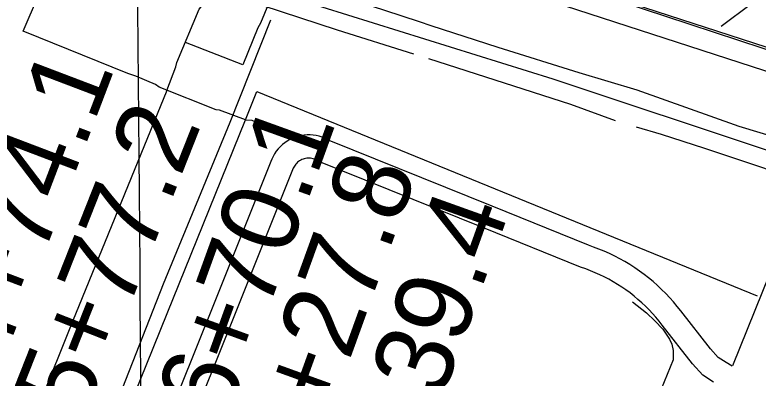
# Model space of a CAD drawing. Extents: x 3567028 to 3605064, y 510945 to 536587.
# Drawn here: x 3592142 to 3593099, y 521352 to 521820 of the extents above; entities that cross this region are included whole.
import ezdxf

# ---------------------------------------------------------------- set-up
doc = ezdxf.new("R2010")
doc.units = 0
for name, color, linetype in [('V-FLOD-BASE', 7, 'Continuous'), ('V-GRID-MAJR', 7, 'Continuous'), ('V-LEVE-TOET', 7, 'Continuous'), ('V-ROAD-CNTR', 7, 'Continuous'), ('V-RRAP-FSHR', 7, 'Continuous'), ('V-SURV-IDEN', 7, 'Continuous'), ('V-SURV-LINE', 7, 'Continuous'), ('V-TOPO-SHOR', 7, 'Continuous'), ('V-UTIL-LINE', 7, 'Continuous')]:
    doc.layers.add(name, color=color, linetype=linetype)

msp = doc.modelspace()

# ---------------------------------------------------------------- linework, layer by layer
at = {"layer": 'V-FLOD-BASE'}
msp.add_lwpolyline([(3592766.04, 521884.63), (3592870.99, 521854.09), (3592979.33, 521818.14), (3593104.59, 521776.76), (3593284.02, 521719.09), (3593411.99, 521675.67)], dxfattribs=at)
at = {"layer": 'V-GRID-MAJR'}
msp.add_spline([(3592345.91, 516527.14), (3592293.93, 522584.81), (3592241.91, 528645.56), (3592189.9, 534706.32), (3592189.88, 534709.39)], degree=3, dxfattribs=at)
at = {"layer": 'V-LEVE-TOET'}
msp.add_lwpolyline([(3593195.26, 521639.23), (3593074.06, 521675.86), (3592942.7, 521722.67), (3592868.22, 521745.06), (3592763.95, 521777.63), (3592677.96, 521805.45), (3592662.58, 521810.53), (3592618.37, 521825.12), (3592546.6, 521848.87), (3592428.79, 521887.54), (3592300.81, 521931.63), (3592167.43, 521975.73), (3592109.2, 521994.05)], dxfattribs=at)
at = {"layer": 'V-ROAD-CNTR'}
for points in [[(3591632.9, 522000.84), (3591721.21, 522012.17), (3591808.4, 522018.68), (3591887.69, 522015.85), (3591970.58, 522004.64), (3592091.36, 521976.13), (3592241.22, 521926.25), (3592537.1, 521830.01), (3592834.21, 521737.29), (3593113.8, 521644.28), (3593281.74, 521587.32), (3593438.74, 521537.75), (3593523.98, 521519.94), (3593589.58, 521507.99), (3593700.26, 521505.35), (3593868.68, 521507.04), (3594352.59, 521504.05)], [(3592470.93, 521812.9), (3592418.81, 521680.79), (3592333.07, 521472.55), (3592222.67, 521191.53), (3592096.58, 520878.61), (3592024.29, 520692.75)], [(3593065.18, 521366.98), (3593057.22, 521371.83), (3593047.24, 521378.48), (3593037.1, 521389.6), (3592998.83, 521438.44), (3592994.38, 521444.11), (3592989.62, 521449.81), (3592984.69, 521455.36), (3592979.59, 521460.76), (3592974.33, 521466.01), (3592968.92, 521471.09), (3592963.35, 521476), (3592957.64, 521480.75), (3592951.79, 521485.32), (3592945.8, 521489.71), (3592939.68, 521493.92), (3592933.44, 521497.94), (3592927.08, 521501.78), (3592920.61, 521505.41), (3592914.03, 521508.85), (3592907.35, 521512.09), (3592900.57, 521515.13), (3592893.7, 521517.96), (3592886.76, 521520.58), (3592880.34, 521522.78), (3592756.44, 521573.07), (3592546.4, 521657.84), (3592544.47, 521658.97), (3592540.97, 521660.68), (3592537.37, 521662.11), (3592533.66, 521663.27), (3592529.87, 521664.15), (3592526.03, 521664.74), (3592522.15, 521665.04), (3592518.26, 521665.05), (3592514.39, 521664.77), (3592510.54, 521664.19), (3592506.75, 521663.33), (3592503.04, 521662.18), (3592499.43, 521660.76), (3592495.92, 521659.07), (3592492.55, 521657.12), (3592489.35, 521654.93), (3592486.31, 521652.49), (3592483.47, 521649.84), (3592480.84, 521646.99), (3592478.42, 521643.94), (3592476.24, 521640.71), (3592474.32, 521637.34), (3592472.65, 521633.83), (3592471.49, 521630.81), (3592395.88, 521441.69), (3592333.67, 521286.64)], [(3593041.08, 521346.53), (3593027.55, 521355.56), (3593014.18, 521370.21), (3592975.23, 521419.93), (3592971.07, 521425.22), (3592966.89, 521430.23), (3592962.56, 521435.1), (3592958.08, 521439.84), (3592953.47, 521444.45), (3592948.72, 521448.91), (3592943.83, 521453.22), (3592938.82, 521457.39), (3592933.68, 521461.4), (3592928.42, 521465.25), (3592923.05, 521468.95), (3592917.57, 521472.48), (3592911.99, 521475.84), (3592906.31, 521479.04), (3592900.53, 521482.06), (3592894.66, 521484.9), (3592888.72, 521487.57), (3592882.69, 521490.05), (3592876.59, 521492.35), (3592869.82, 521494.68), (3592745.18, 521545.26), (3592533.14, 521630.84), (3592530.3, 521632.5), (3592528.85, 521633.21), (3592527.33, 521633.82), (3592525.77, 521634.3), (3592524.19, 521634.67), (3592522.58, 521634.92), (3592520.96, 521635.05), (3592519.34, 521635.05), (3592517.71, 521634.93), (3592516.1, 521634.69), (3592514.52, 521634.33), (3592512.96, 521633.85), (3592511.44, 521633.25), (3592509.98, 521632.55), (3592508.57, 521631.73), (3592507.23, 521630.81), (3592505.96, 521629.79), (3592504.77, 521628.68), (3592503.66, 521627.48), (3592502.65, 521626.21), (3592501.74, 521624.86), (3592500.93, 521623.44), (3592500.24, 521621.98), (3592499.42, 521619.85), (3592423.72, 521430.54), (3592361.52, 521275.47)], [(3593170.76, 521628.24), (3593065.33, 521367.36)]]:
    msp.add_lwpolyline(points, dxfattribs=at)
at = {"layer": 'V-RRAP-FSHR'}
msp.add_line((3593090.13, 521833.89), (3593051.05, 521804.62), dxfattribs=at)
at = {"layer": 'V-SURV-LINE'}
for points in [[(3592810.9, 521875.67), (3593485.37, 521656.29)], [(3593476.11, 521627.76), (3592801.64, 521847.13)]]:
    msp.add_lwpolyline(points, dxfattribs=at)
at = {"layer": 'V-TOPO-SHOR'}
for points in [[(3592412.85, 521847.88), (3592557, 521800.53), (3592655.09, 521769.37)], [(3592674.42, 521763.47), (3592857.25, 521704.64), (3592914.67, 521683.67)], [(3592941.58, 521675.28), (3592973.77, 521665.95), (3593029.56, 521647.99), (3593102.68, 521623.6), (3593144.34, 521608.76)], [(3592936.65, 521449.94), (3592954.99, 521435.72), (3592965.64, 521425.65), (3592975.69, 521414.99), (3592984.56, 521401.97), (3592987.52, 521395.46), (3592989.29, 521387.17), (3592989.28, 521375.33), (3592969.72, 521327.99), (3592915.19, 521197.22), (3592895.41, 521145.12)]]:
    msp.add_lwpolyline(points, dxfattribs=at)
at = {"layer": 'V-UTIL-LINE'}
for points in [[(3592438.68, 521684.55), (3592405.28, 521696.83), (3592401.16, 521697.52), (3592327.78, 521726.38), (3592322.98, 521729.81), (3592297.6, 521740.8), (3592287.32, 521744.23), (3592152.9, 521798.5), (3592192.05, 521891.09), (3592194.8, 521897.95), (3592202.39, 521973.4), (3592204.45, 521979.57), (3592214.84, 522072.29)], [(3592500.18, 521911.1), (3592458.28, 521808.92), (3592454.85, 521802.74), (3592435.61, 521755.42), (3592361.48, 521784.19)], [(3592337.86, 521722.41), (3592349.18, 521752.73), (3592350.55, 521758.22), (3592379.4, 521826.8), (3592384.21, 521832.97), (3592411, 521903.61)], [(3592337.86, 521722.41), (3592216.27, 521424.77), (3592089.18, 521108.61), (3591928.43, 520710.84)], [(3592048.89, 519886.07), (3592097.68, 520025.98), (3592098.37, 520031.47), (3592114.86, 520087.71), (3592147.83, 520163.83), (3592032.75, 520436.92), (3592030.01, 520447.21), (3591983.43, 520550.82), (3592048.69, 520716.1), (3592198.45, 521088.49), (3592337.9, 521434.83), (3592438.68, 521684.55), (3592453.31, 521720.82), (3593097.29, 521457.71)], [(3592438.68, 521684.55), (3592446.91, 521683.86), (3592470.22, 521673.56)]]:
    msp.add_lwpolyline(points, dxfattribs=at)

# ---------------------------------------------------------------- texts
at = {"layer": 'V-SURV-IDEN'}
for s, rotation, p in [('2984+74.1', 69.17127, (3592044.43, 521155.44)), ('2985+77.2', 68.45523, (3592148.98, 521087.35)), ('2986+70.1', 70.1172, (3592339.16, 521082.49)), ('2988+27.8', 70.12768, (3592444.5, 521019.52)), ('2989+39.4', 70.29295, (3592564.55, 520968.92))]:
    msp.add_text(s, height=100, rotation=rotation, dxfattribs=at).set_placement(p)

doc.saveas('drawing.dxf')
